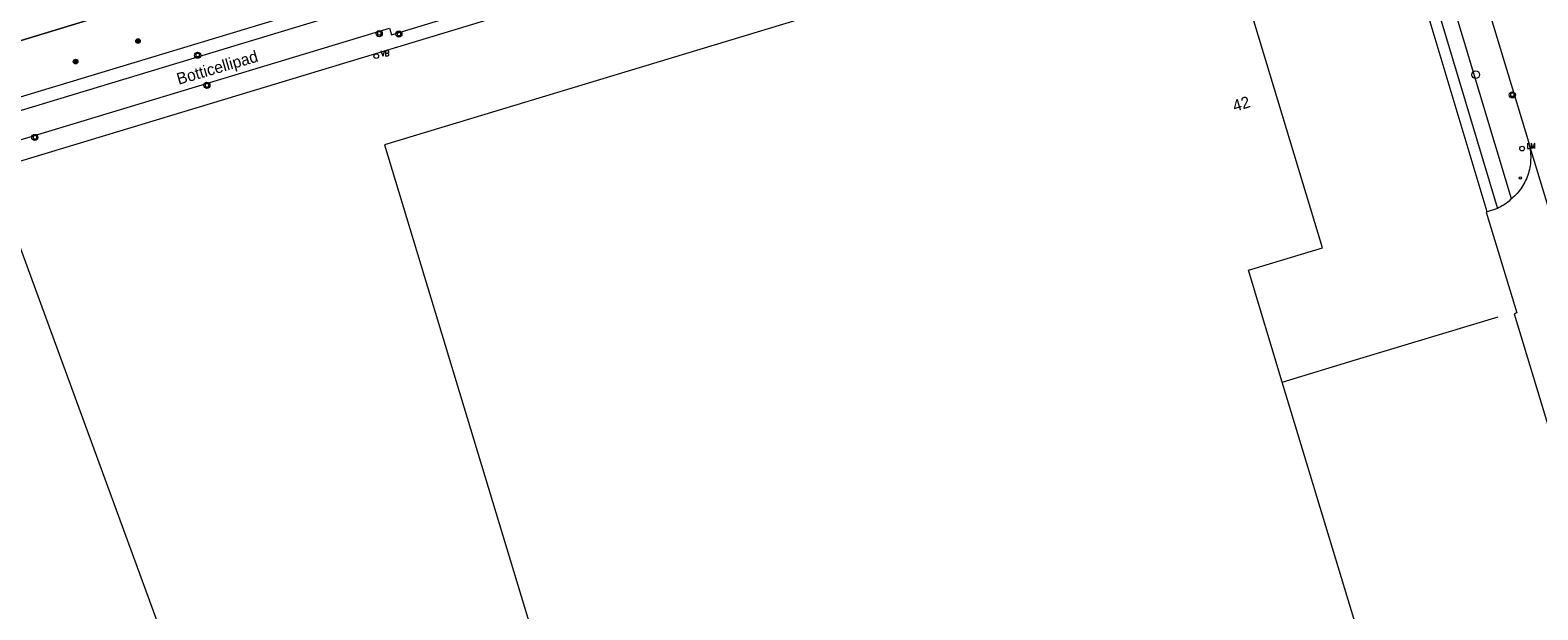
# Model space of a CAD drawing. Header units: metres. Extents: x 138165 to 154469, y 480134 to 494189.
# Tile 637 of 656: x 147275 to 147437, y 487048 to 487111. Entities that reach past the tile are written whole.
import ezdxf

# ---------------------------------------------------------------- set-up
doc = ezdxf.new("R2010")
doc.units = ezdxf.units.M
doc.header["$LTSCALE"] = 0.001
doc.header["$MEASUREMENT"] = 0
for name, color, linetype, lineweight in [('Level 5', 7, 'Continuous', 0), ('TOP-L-terrein schutting raster hek leuning', 7, 'Continuous', 0), ('TOP-L-topo objecten punt', 7, 'Continuous', 0), ('TOP-L-topo objecten vlak', 7, 'Continuous', 0), ('TOP-T-topo huisnummering naamgeving', 7, 'Continuous', 0), ('TOP-V-verharding beton', 7, 'Continuous', 0)]:
    doc.layers.add(name, color=color, linetype=linetype, lineweight=lineweight)
doc.styles.add('Style-INTL_ISO', font='INTL_ISO.shx')
doc.styles.add('Style-STANDARD', font='STANDARD.shx')

# ---------------------------------------------------------------- blocks, each defined once
blk = doc.blocks.new('24')
at = {"layer": 'TOP-L-topo objecten punt', "color": 7, "linetype": 'Continuous', "lineweight": 0}
for radius in [0.025, 0.0182, 0.0115, 0.005]:
    blk.add_circle((0, 0), radius, dxfattribs=at)
blk = doc.blocks.new('39')
at = {"layer": 'TOP-L-topo objecten punt', "color": 7, "linetype": 'Continuous', "lineweight": 0}
for p, q in [((0.0175, 0.0175), (-0.0175, 0.0175)), ((-0.0175, 0.0175), (-0.0175, -0.0175)), ((0.0175, 0.0175), (0.0175, -0.0175)), ((0.0175, -0.0175), (-0.0175, -0.0175))]:
    blk.add_line(p, q, dxfattribs=at)
blk.add_circle((0, 0), 0.0332, dxfattribs=at)
blk = doc.blocks.new('*U13')
at = {"layer": 'Level 5', "color": 7, "linetype": 'Continuous', "lineweight": 0}
blk.add_circle((0, 0), 0.0415, dxfattribs=at)
blk = doc.blocks.new('150')
at = {"layer": 'Level 5', "color": 7, "linetype": 'Continuous', "lineweight": 0}
blk.add_blockref('*U13', (0, 0), dxfattribs=at)
blk = doc.blocks.new('10')
at = {"layer": 'TOP-L-topo objecten punt', "linetype": 'Continuous', "lineweight": 0}
blk.add_circle((0, 0), 0.0125, dxfattribs=at)
blk = doc.blocks.new('16')
at = {"layer": 'TOP-L-topo objecten punt', "color": 7, "linetype": 'Continuous', "lineweight": 0}
blk.add_circle((0, 0), 0.025, dxfattribs=at)
at = {"layer": 'TOP-L-topo objecten punt', "color": 7, "linetype": 'Continuous', "lineweight": 0, "style": 'Style-STANDARD'}
blk.add_text('LM', height=0.06, dxfattribs=at).set_placement((0.0483, 0))
blk = doc.blocks.new('14')
at = {"layer": 'TOP-L-topo objecten punt', "color": 7, "linetype": 'Continuous', "lineweight": 0}
blk.add_circle((0, 0), 0.025, dxfattribs=at)
at = {"layer": 'TOP-L-topo objecten punt', "color": 7, "linetype": 'Continuous', "lineweight": 0, "style": 'Style-STANDARD'}
blk.add_text('VB', height=0.06, dxfattribs=at).set_placement((0.0483, 0))

msp = doc.modelspace()

# ---------------------------------------------------------------- linework, layer by layer
at = {"layer": 'TOP-L-terrein schutting raster hek leuning', "flags": 128}
msp.add_lwpolyline([(147339.67, 487229.4), (147343.45, 487222.11), (147365.18, 487180.2), (147376.74, 487141), (147368.6, 487138.5), (147361.7, 487136.31), (147349.64, 487132.69), (147347.96, 487132.18), (147341.01, 487130.07), (147338.32, 487129.27), (147330.38, 487126.9), (147325.52, 487125.36), (147314.39, 487122.01), (147309.48, 487120.55), (147267.03, 487107.58), (147256.14, 487137.14), (147235.49, 487166.89)], dxfattribs=at)
at = {"layer": 'TOP-L-topo objecten vlak', "flags": 128}
for points in [[(147313.8, 487111.06), (147314.02, 487110.36), (147417.18, 487141.67), (147417.37, 487141.72), (147417.56, 487141.77), (147417.76, 487141.81), (147417.95, 487141.84), (147418.15, 487141.86), (147418.35, 487141.88), (147418.55, 487141.89), (147418.75, 487141.89), (147418.95, 487141.89), (147419.14, 487141.88), (147419.34, 487141.86), (147419.54, 487141.83), (147419.73, 487141.79), (147419.93, 487141.75)], [(147434.62, 487092.69), (147420.88, 487138.45), (147419.93, 487141.75)], [(147271.22, 487095.91), (147417.36, 487140.15)], [(147417.36, 487140.15), (147418.45, 487140.47), (147419.29, 487137.76), (147433.12, 487091.65)], [(147431.99, 487091.28), (147417.36, 487140.15)], [(147424.72, 487137.65), (147436.47, 487098.72)], [(147404.28, 487120.45), (147396.28, 487118.03), (147394.72, 487123.16), (147313.25, 487098.49), (147338.77, 487014.19), (147420.25, 487038.86), (147420.17, 487039.13), (147424.27, 487040.38), (147424.15, 487040.79), (147420.04, 487039.54), (147409.93, 487072.95), (147406.29, 487084.98), (147414.28, 487087.4), (147404.28, 487120.45)], [(147267.03, 487107.58), (147309.48, 487120.55)], [(147312.29, 487115.22), (147268.99, 487102.11)], [(147311.85, 487113.63), (147247.64, 487094.19)], [(147249.21, 487091.54), (147313.8, 487111.06)], [(147436.47, 487098.72), (147436.52, 487098.52), (147436.57, 487098.32), (147436.61, 487098.11), (147436.64, 487097.91), (147436.66, 487097.7), (147436.68, 487097.49), (147436.69, 487097.28), (147436.69, 487097.08), (147436.68, 487096.87), (147436.67, 487096.66), (147436.65, 487096.45), (147436.62, 487096.25), (147436.59, 487096.04), (147436.54, 487095.84), (147436.49, 487095.64), (147436.44, 487095.43), (147436.37, 487095.24), (147436.3, 487095.04), (147436.22, 487094.85), (147436.14, 487094.66), (147436.04, 487094.47), (147435.95, 487094.29), (147435.84, 487094.11), (147435.73, 487093.93), (147435.61, 487093.76), (147435.49, 487093.59), (147435.36, 487093.43), (147435.22, 487093.27), (147435.08, 487093.12), (147434.93, 487092.97), (147434.78, 487092.83), (147434.62, 487092.69)], [(147452.12, 487047.16), (147436.47, 487098.72)], [(147434.62, 487092.69), (147434.49, 487092.56), (147434.35, 487092.44), (147434.21, 487092.33), (147434.07, 487092.21), (147433.92, 487092.11), (147433.76, 487092.01), (147433.61, 487091.91), (147433.45, 487091.82), (147433.28, 487091.73), (147433.12, 487091.65)], [(147272.87, 487090.58), (147291.31, 487040.27), (147305.67, 487000.01)], [(147431.99, 487091.28), (147431.88, 487091.25), (147435.2, 487080.41), (147434.92, 487080.3), (147444.99, 487047), (147446.48, 487047.46)], [(147433.12, 487091.65), (147431.99, 487091.28)]]:
    msp.add_lwpolyline(points, dxfattribs=at)
at = {"layer": 'TOP-V-verharding beton', "flags": 128}
for points in [[(147417.92, 487075.37), (147433.18, 487079.98)], [(147409.93, 487072.95), (147417.92, 487075.37)]]:
    msp.add_lwpolyline(points, dxfattribs=at)

# ---------------------------------------------------------------- block references
at = {"layer": 'TOP-L-topo objecten punt', "xscale": 10, "yscale": 10, "zscale": 10}
for name, p in [('24', (147286.72, 487109.67)), ('39', (147312.69, 487110.48)), ('39', (147314.81, 487110.42)), ('39', (147293.14, 487108.15)), ('14', (147312.38, 487108.06)), ('24', (147280, 487107.46)), ('150', (147430.77, 487106.05)), ('39', (147294.14, 487104.9)), ('39', (147434.7, 487103.88)), ('39', (147275.61, 487099.29)), ('16', (147435.76, 487098.09)), ('10', (147435.58, 487094.94))]:
    msp.add_blockref(name, p, dxfattribs=at)

# ---------------------------------------------------------------- texts
at = {"layer": 'TOP-T-topo huisnummering naamgeving', "style": 'Style-INTL_ISO'}
for s, rotation, p in [('Botticellipad', 16.3, (147291.1, 487104.96)), ('42', 16.8, (147404.81, 487102.05))]:
    msp.add_text(s, height=1.25, rotation=rotation, dxfattribs=at).set_placement(p)

doc.saveas('drawing.dxf')
